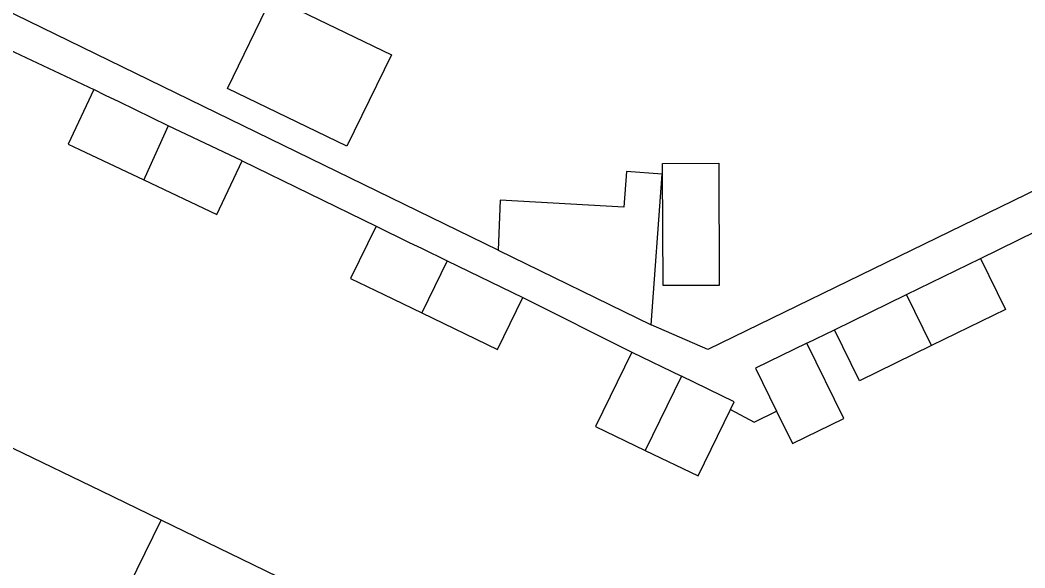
# Model space of a CAD drawing. Extents: x 160457 to 162082, y 388340 to 389736.
# Drawn here: x 161236.39 to 161275.47, y 388768.45 to 388789.77 of the extents above; entities that cross this region are included whole.
import ezdxf

# ---------------------------------------------------------------- set-up
doc = ezdxf.new("R2010")
doc.units = 0
doc.layers.add('IMGEO_Pand', color=7, linetype='Continuous')
doc.layers.add('IMGEO_Voetpad_open', color=7, linetype='Continuous')

msp = doc.modelspace()

# ---------------------------------------------------------------- linework, layer by layer
at = {"layer": 'IMGEO_Pand'}
for points in [[(161246.189, 388790.68), (161250.836, 388788.425), (161249.106, 388784.859), (161244.459, 388787.115), (161246.189, 388790.68)], [(161239.258, 388787.07), (161238.265, 388784.945), (161238.704, 388784.737), (161241.201, 388783.551)], [(161242.15, 388785.658), (161240.243, 388786.593), (161239.719, 388786.836), (161239.258, 388787.07)], [(161242.15, 388785.658), (161241.246, 388783.65), (161241.201, 388783.551)], [(161245.025, 388784.292), (161242.15, 388785.658)], [(161241.201, 388783.551), (161244.042, 388782.201), (161245.025, 388784.292)], [(161261.378, 388784.191), (161263.564, 388784.201), (161263.587, 388779.446), (161261.401, 388779.436), (161261.379, 388783.913), (161261.378, 388784.191)], [(161260.937, 388777.915), (161261.369, 388783.78), (161259.973, 388783.882), (161259.871, 388782.485), (161255.067, 388782.759), (161254.991, 388780.824)], [(161250.242, 388781.748), (161249.247, 388779.713), (161250.544, 388779.088), (161252.018, 388778.378)], [(161250.242, 388781.748), (161251.528, 388781.122), (161252.003, 388780.891), (161253.004, 388780.404)], [(161254.991, 388780.824), (161260.937, 388777.915)], [(161270.874, 388779.093), (161273.747, 388780.499)], [(161273.747, 388780.499), (161274.719, 388778.514), (161271.844, 388777.107)], [(161253.004, 388780.404), (161252.018, 388778.378)], [(161253.004, 388780.404), (161255.949, 388778.972)], [(161252.018, 388778.378), (161254.966, 388776.957), (161255.949, 388778.972)], [(161268.071, 388777.721), (161270.874, 388779.093)], [(161271.844, 388777.107), (161270.874, 388779.093)], [(161271.844, 388777.107), (161269.043, 388775.736), (161268.071, 388777.721)], [(161266.996, 388777.198), (161264.998, 388776.219), (161265.815, 388774.553)], [(161265.815, 388774.553), (161266.433, 388773.292), (161268.431, 388774.271), (161266.996, 388777.198)], [(161260.186, 388776.854), (161258.775, 388773.96), (161260.711, 388773.027)], [(161260.186, 388776.854), (161262.118, 388775.911)], [(161262.118, 388775.911), (161260.711, 388773.027)], [(161264.029, 388774.616), (161264.172, 388774.909), (161262.118, 388775.911)], [(161260.711, 388773.027), (161262.77, 388772.034), (161264.029, 388774.616)], [(161241.883, 388770.307), (161239.555, 388771.436), (161236.13, 388773.097)], [(161238.066, 388762.517), (161238.755, 388763.924), (161241.883, 388770.307)], [(161246.928, 388767.86), (161245.457, 388768.574), (161241.883, 388770.307)]]:
    msp.add_lwpolyline(points, dxfattribs=at)
at = {"layer": 'IMGEO_Voetpad_open'}
for points in [[(161254.991, 388780.824), (161209.06, 388803.231), (161201.997, 388818.003), (161200.692, 388817.38)], [(161234.184, 388789.459), (161239.258, 388787.07)], [(161289.367, 388789.736), (161263.136, 388776.95), (161260.937, 388777.915)], [(161245.025, 388784.292), (161250.242, 388781.748)], [(161273.747, 388780.499), (161278.839, 388782.998)], [(161255.949, 388778.972), (161260.186, 388776.854)], [(161266.996, 388777.198), (161268.071, 388777.721)], [(161264.029, 388774.616), (161264.95, 388774.129), (161265.815, 388774.553)]]:
    msp.add_lwpolyline(points, dxfattribs=at)

doc.saveas('drawing.dxf')
